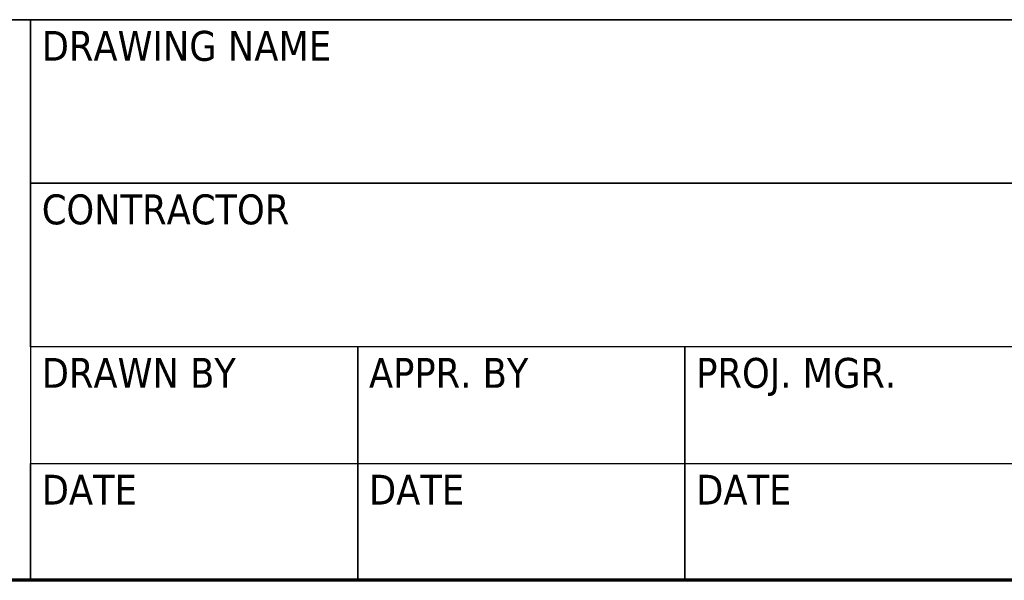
# Model space of a CAD drawing. Header units: inches. Extents: x 24 to 1128, y -74 to 748.
# Tile 377 of 557: x 959 to 1043, y 20 to 68. Entities that reach past the tile are written whole.
import ezdxf
from ezdxf.enums import TextEntityAlignment as Align

# ---------------------------------------------------------------- set-up
doc = ezdxf.new("R2010")
doc.units = ezdxf.units.IN
doc.header["$LTSCALE"] = 32
doc.header["$MEASUREMENT"] = 0
doc.layers.add('Border (ANSI)', color=7, linetype='Continuous', lineweight=70)
doc.layers.add('Title (ANSI)', color=7, linetype='Continuous', lineweight=50)
doc.styles.get("Standard").update_dxf_attribs({"font": 'arial.ttf'})
doc.styles.add('Text Style40', font='tahoma.ttf')

# ---------------------------------------------------------------- blocks, each defined once
blk = doc.blocks.new('Borders SUPERIOR BORDER')
at = {"layer": 'Border (ANSI)'}
blk.add_line((35.25, 0.625), (0.75, 0.625), dxfattribs=at)
blk = doc.blocks.new('Title Blocks SB TITLE-KS')
at = {"layer": 'Title (ANSI)', "lineweight": 25}
for p, q in [((54.5339, 3.8975), (47.7839, 3.8975)), ((47.7839, 3.8975), (49.2839, 3.8975)), ((49.2839, 3.8975), (49.2839, 2.3975)), ((49.2839, 3.8975), (54.5339, 3.8975)), ((49.2839, 3.46), (49.2839, 3.8975)), ((54.5339, 3.46), (49.2839, 3.46)), ((49.2839, 3.46), (51.9089, 3.46)), ((49.2839, 3.0225), (49.2839, 3.46)), ((51.9089, 3.0225), (49.2839, 3.0225)), ((50.1589, 3.0225), (49.2839, 3.0225)), ((49.2839, 3.0225), (49.2839, 2.71)), ((50.1589, 2.71), (50.1589, 3.0225)), ((51.0339, 3.0225), (50.1589, 3.0225)), ((50.1589, 3.0225), (50.1589, 2.71)), ((51.0339, 2.71), (51.0339, 3.0225)), ((51.9089, 3.0225), (51.0339, 3.0225)), ((51.0339, 3.0225), (51.0339, 2.71)), ((49.2839, 2.3975), (49.2839, 2.71)), ((49.2839, 2.71), (50.1589, 2.71)), ((49.2839, 2.71), (50.1589, 2.71)), ((50.1589, 2.3975), (50.1589, 2.71)), ((50.1589, 2.71), (51.0339, 2.71)), ((50.1589, 2.71), (50.1589, 2.3975)), ((50.1589, 2.71), (51.0339, 2.71)), ((51.0339, 2.3975), (51.0339, 2.71)), ((51.0339, 2.71), (51.9089, 2.71)), ((51.0339, 2.71), (51.0339, 2.3975)), ((51.0339, 2.71), (51.9089, 2.71)), ((54.5339, 2.3975), (47.7839, 2.3975)), ((49.2839, 2.3975), (47.7839, 2.3975)), ((50.1589, 2.3975), (49.2839, 2.3975)), ((51.0339, 2.3975), (50.1589, 2.3975)), ((51.9089, 2.3975), (51.0339, 2.3975))]:
    blk.add_line(p, q, dxfattribs=at)
at = {"layer": 'Title (ANSI)', "style": 'Text Style40'}
for s, p in [('DRAWING NAME', (49.3139, 3.8675)), ('CONTRACTOR', (49.3139, 3.43)), ('DRAWN BY', (49.3139, 2.9925)), ('APPR. BY', (50.1889, 2.9925)), ('PROJ. MGR.', (51.0639, 2.9925)), ('DATE', (49.3139, 2.68)), ('DATE', (50.1889, 2.68)), ('DATE', (51.0639, 2.68))]:
    blk.add_text(s, height=0.08, dxfattribs=at).set_placement(p, align=Align.TOP_LEFT)
at = {"layer": 'Title (ANSI)', "lineweight": 30, "flags": 63}
for tag, p in [('REV._1_#', (41.2839, 4.3662)), ('REV_#1_DATE', (46.0339, 4.3662)), ('REV_#1_DRAWN', (46.5339, 4.3662)), ('REV_#1_APPR', (47.0339, 4.3662)), ('REV_#1_P.M.', (47.5339, 4.3662)), ('REV._2__#', (41.2839, 4.1787)), ('REV_#2_DATE', (46.0339, 4.1787)), ('REV_#2_DRAWN', (46.5339, 4.1787)), ('REV_#2_APPR', (47.0339, 4.1787)), ('REV_#2_P.M.', (47.5339, 4.1787)), ('REV._3_#', (41.2839, 3.9912)), ('REV_#3_DATE', (46.0339, 3.9912)), ('REV_#3_DRAWN', (46.5339, 3.9912)), ('REV_#3_APPR', (47.0339, 3.9912)), ('REV_#3_P.M.', (47.5339, 3.9912)), ('REV._4_#', (41.2839, 3.8037)), ('REV_#4_DATE', (46.0339, 3.8037)), ('REV_#4_DRAWN', (46.5339, 3.8037)), ('REV_#4_APPR', (47.0339, 3.8037)), ('REV_#4_P.M.', (47.5339, 3.8037)), ('REV._5_#', (41.2839, 3.6162)), ('REV_#5_DATE', (46.0339, 3.6162)), ('REV_#5_DRAWN', (46.5339, 3.6162)), ('REV_#5_APPR', (47.0339, 3.6162)), ('REV_#5_P.M.', (47.5339, 3.6162)), ('REV._6_#', (41.2839, 3.4287)), ('REV_#6_DATE', (46.0339, 3.4287)), ('REV_#6_DRAWN', (46.5339, 3.4287)), ('REV_#6_APPR', (47.0339, 3.4287)), ('REV_#6_P.M.', (47.5339, 3.4287))]:
    blk.add_attdef(tag, text='', height=0.08, dxfattribs=at).set_placement(p, align=Align.MIDDLE_CENTER)
for tag, p in [('REVISION_#1_DESCRIPTION', (41.5639, 4.3662)), ('REVISION_#2_DESCRIPTION', (41.5639, 4.1787)), ('REVISION_#3_DESCRIPTION', (41.5639, 3.9912)), ('REVISION_#4_DESCRIPTION', (41.5639, 3.8037)), ('REVISION_#5_DESCRIPTION', (41.5639, 3.6162)), ('REVISION_#6_DESCRIPTION', (41.5639, 3.4287))]:
    blk.add_attdef(tag, text='', height=0.08, dxfattribs=at).set_placement(p, align=Align.MIDDLE_LEFT)
for tag, height, p in [('DRAWING_NAME', 0.125, (51.9089, 3.68)), ('DRAWING_REV_#', 0.188, (54.2839, 2.7925))]:
    blk.add_attdef(tag, text='', height=height, dxfattribs=at).set_placement(p, align=Align.TOP_CENTER)
for tag, height, p in [('SCALE', 0.1, (53.1889, 2.8675)), ('CONTRACTOR', 0.125, (49.3139, 3.2425)), ('PROJECT', 0.125, (51.9389, 3.2425)), ('DRAWN_BY_DATE', 0.1, (49.3139, 2.555)), ('DRAWN_BY_INITIAL', 0.1, (49.3139, 2.8675)), ('MODEL_NUMBER', 0.1, (51.9389, 2.8675)), ('APPROVED_BY_INITIAL', 0.1, (50.1889, 2.8675)), ('PROJECT_MANAGER_INITIAL', 0.1, (51.0639, 2.8675)), ('APPROVED_BY_DATE', 0.1, (50.1889, 2.555)), ('PROJECT_MANAGER_DATE', 0.1, (51.0639, 2.555)), ('DRAWING_NUMBER', 0.1, (51.9389, 2.555)), ('SIZE', 0.1, (53.1889, 2.555))]:
    blk.add_attdef(tag, text='', height=height, dxfattribs=at).set_placement(p, align=Align.TOP_LEFT)

msp = doc.modelspace()

# ---------------------------------------------------------------- block references
at = {"xscale": 32, "yscale": 32, "zscale": 32}
for name, p in [('Borders SUPERIOR BORDER', (0, 0)), ('Title Blocks SB TITLE-KS', (-617.08574, -56.71979))]:
    msp.add_blockref(name, p, dxfattribs=at)

doc.saveas('drawing.dxf')
